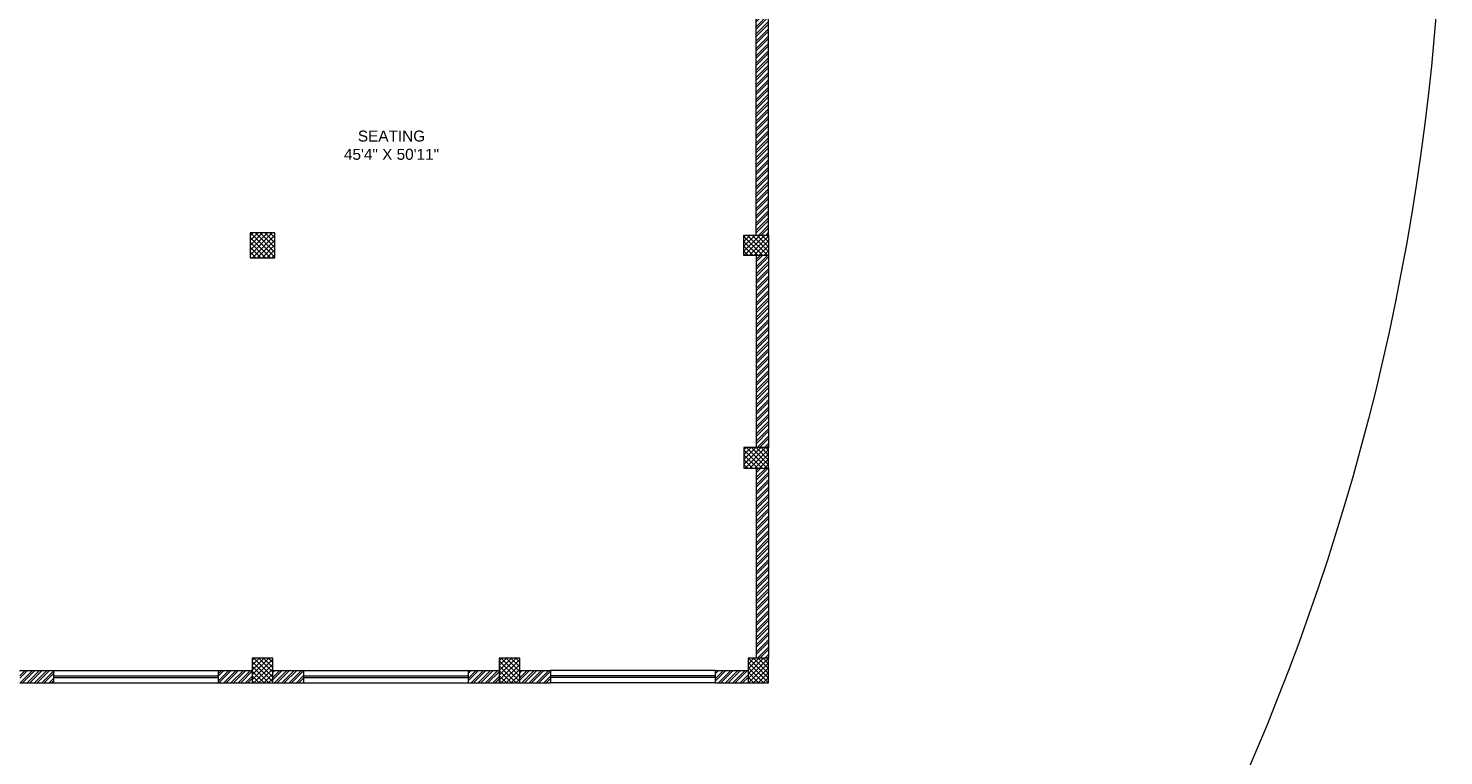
# Model space of a CAD drawing. Header units: inches. Extents: x 105152 to 158499, y 12149 to 30915.
# Tile 317 of 339: x 125261 to 126293, y 28492 to 29022. Entities that reach past the tile are written whole.
import ezdxf

# ---------------------------------------------------------------- set-up
doc = ezdxf.new("R2010")
doc.units = ezdxf.units.IN
doc.header["$MEASUREMENT"] = 0
doc.layers.add('PD_025_TEXT', color=61, linetype='Continuous')
doc.layers.add('PD_BASE', color=8, linetype='Continuous', transparency=0.5)
doc.layers.add('PP-SPRINKLER PIPE', color=1, linetype='Continuous', lineweight=0)
doc.styles.add('style1', font='arial.ttf', dxfattribs={"height": 500})
pattern_1 = [(45, (268611.2745, 47371.9895), (-1.767766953, 1.767766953), []), (135, (268611.2745, 47371.9895), (-1.767766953, -1.767766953), [])]

# ---------------------------------------------------------------- blocks, each defined once
blk = doc.blocks.new('FIRST FLOOR AR PLAN')
at = {"layer": 'PD_BASE', "lineweight": 5}
h = blk.add_hatch(dxfattribs=at)
h.set_pattern_fill('ANSI32', color=256, scale=10)
h.set_pattern_definition([(45, (123173.841, 20768.249), (-2.65165, 2.65165), []), (45, (123175.6088, 20768.249), (-2.65165, 2.65165), [])])
h.paths.add_polyline_path([(123177, 20811), (123168, 20811), (123168, 20729.5), (123177, 20729.5)])
h.paths.add_polyline_path([(123538.5, 20663.5), (123369, 20663.5), (123369, 20654.5), (123538.5, 20654.5)])
h.paths.add_polyline_path([(123723, 20663.5), (123553.5, 20663.5), (123553.5, 20654.5), (123723, 20654.5)])
h.paths.add_polyline_path([(123177, 21527.5), (123168, 21527.5), (123168, 21446), (123177, 21446)])
h.paths.add_polyline_path([(123177, 21431), (123168, 21431), (123168, 21291), (123177, 21291)])
h.paths.add_polyline_path([(123177, 21276), (123168, 21276), (123168, 21136), (123177, 21136)])
h.paths.add_polyline_path([(123177, 21121), (123168, 21121), (123168, 20981), (123177, 20981)])
h.paths.add_polyline_path([(123177, 20966), (123168, 20966), (123168, 20826), (123177, 20826)])
h.paths.add_polyline_path([(124269, 21602.5), (124102.5, 21602.5), (124102.5, 21593.5), (124269, 21593.5)])
h.paths.add_polyline_path([(124087.5, 21602.5), (123922.5, 21602.5), (123922.5, 21593.5), (124087.5, 21593.5)])
h.paths.add_polyline_path([(123907.5, 21602.5), (123738, 21602.5), (123738, 21593.5), (123907.5, 21593.5)])
h.paths.add_polyline_path([(123723, 21602.5), (123553.5, 21602.5), (123553.5, 21593.5), (123723, 21593.5)])
h.paths.add_polyline_path([(123354, 21602.5), (123243, 21602.5), (123243, 21593.5), (123354, 21593.5)])
h.paths.add_polyline_path([(123228, 21602.5), (123168, 21602.5), (123168, 21542.5), (123177, 21542.5), (123177, 21593.5), (123228, 21593.5)])
h.paths.add_polyline_path([(123177, 20714.5), (123168, 20714.5), (123168, 20654.5), (123228, 20654.5), (123228, 20663.5), (123177, 20663.5)])
h.paths.add_polyline_path([(123354, 20663.5), (123243, 20663.5), (123243, 20654.5), (123354, 20654.5)])
h.paths.add_polyline_path([(123762.7, 20663.5), (123738, 20663.5), (123738, 20654.5), (123762.7, 20654.5)])
h.paths.add_polyline_path([(123907.5, 20663.5), (123882.7, 20663.5), (123882.7, 20654.5), (123907.5, 20654.5)])
h.paths.add_polyline_path([(123945, 20663.5), (123922.5, 20663.5), (123922.5, 20654.5), (123945, 20654.5)])
h.paths.add_polyline_path([(124087.5, 20663.5), (124065, 20663.5), (124065, 20654.5), (124087.5, 20654.5)])
h.paths.add_polyline_path([(124125, 20663.5), (124102.5, 20663.5), (124102.5, 20654.5), (124125, 20654.5)])
h.paths.add_polyline_path([(124269, 20663.5), (124245, 20663.5), (124245, 20654.5), (124269, 20654.5)])
h.paths.add_polyline_path([(124284, 20672.5), (124275, 20672.5)])
h.paths.add_polyline_path([(124284, 20811), (124275, 20811), (124275, 20672.5), (124284, 20672.5)])
h.paths.add_polyline_path([(124284, 20966), (124275, 20966), (124275, 20826), (124284, 20826)])
h.paths.add_polyline_path([(124284, 21276), (124275, 21276), (124275, 20981), (124284, 20981)])
h.paths.add_polyline_path([(124284, 21584.5), (124275, 21584.5), (124275, 21446), (124284, 21446)])
h.paths.add_polyline_path([(124266, 21443), (124161, 21443), (124161, 21434), (124266, 21434)])
h.paths.add_polyline_path([(124161, 21431), (124152, 21431), (124152, 21353), (124161, 21353)])
h.paths.add_polyline_path([(124152, 21443), (124080, 21443), (124080, 21434), (124152, 21434)])
h.paths.add_polyline_path([(124080, 21431), (124071, 21431), (124071, 21353), (124080, 21353)])
h.paths.add_polyline_path([(124071, 21443), (123990, 21443), (123990, 21341), (124017, 21341), (124017, 21350), (123999, 21350), (123999, 21434), (124071, 21434)])
h.paths.add_polyline_path([(124071, 21350), (124053, 21350), (124053, 21341), (124071, 21341)], flags=17)
h.paths.add_polyline_path([(124098, 21350), (124080, 21350), (124080, 21341), (124098, 21341)])
h.paths.add_polyline_path([(124152, 21350), (124134, 21350), (124134, 21341), (124152, 21341)])
h.paths.add_polyline_path([(124161, 21341), (124152, 21341), (124152, 21278), (124161, 21278)])
h.paths.add_polyline_path([(124284, 21292), (124275, 21292), (124275, 21291), (124284, 21291)])
h.paths.add_polyline_path([(124284, 21431), (124275, 21431), (124275, 21412), (124284, 21412)])
h.paths.add_polyline_path([(123405.7, 21593.5), (123405.7, 21602.5), (123369, 21602.5), (123369, 21593.5)])
h.paths.add_polyline_path([(123501.7, 21602.5), (123501.7, 21593.5), (123538.5, 21593.5), (123538.5, 21602.5)])
h = blk.add_hatch(dxfattribs=at)
h.set_pattern_fill('ANSI37', color=256, scale=20)
h.set_pattern_definition(pattern_1)
h.paths.add_polyline_path([(123924, 20964.5), (123924, 20982.5), (123906, 20982.5), (123906, 20964.5)])
h = blk.add_hatch(dxfattribs=at)
h.set_pattern_fill('ANSI37', color=256, scale=20)
h.set_pattern_definition(pattern_1)
h.paths.add_polyline_path([(124284, 20981), (124284, 20966), (124266, 20966), (124266, 20981)])
h = blk.add_hatch(dxfattribs=at)
h.set_pattern_fill('ANSI37', color=256, scale=20)
h.set_pattern_definition(pattern_1)
h.paths.add_polyline_path([(124284, 20811), (124284, 20826), (124266, 20826), (124266, 20811)])
h = blk.add_hatch(dxfattribs=at)
h.set_pattern_fill('ANSI37', color=256, scale=20)
h.set_pattern_definition(pattern_1)
h.paths.add_polyline_path([(123922.5, 20654.5), (123907.5, 20654.5), (123907.5, 20672.5), (123922.5, 20672.5)])
h = blk.add_hatch(dxfattribs=at)
h.set_pattern_fill('ANSI37', color=256, scale=20)
h.set_pattern_definition(pattern_1)
h.paths.add_polyline_path([(124102.5, 20654.5), (124087.5, 20654.5), (124087.5, 20672.5), (124102.5, 20672.5)])
h = blk.add_hatch(dxfattribs=at)
h.set_pattern_fill('ANSI37', color=256, scale=20)
h.set_pattern_definition(pattern_1)
h.paths.add_polyline_path([(124284, 20654.5), (124269, 20654.5), (124269, 20672.5), (124284, 20672.5)])
for p, q in [((124284, 20981), (124284, 21292)), ((124275, 20981), (124275, 21276)), ((124275, 20966), (124275, 20826)), ((124284, 20966), (124284, 20826)), ((124275, 20811), (124275, 20672.5)), ((124284, 20811), (124284, 20672.5)), ((123738, 20663.5), (123762.7, 20663.5)), ((123762.7, 20663.5), (123882.7, 20663.5)), ((123762.7, 20663.5), (123762.7, 20654.5)), ((123882.7, 20663.5), (123907.5, 20663.5)), ((123882.7, 20663.5), (123882.7, 20654.5)), ((123922.5, 20663.5), (123945, 20663.5)), ((123945, 20663.5), (124065, 20663.5)), ((123945, 20663.5), (123945, 20654.5)), ((124065, 20663.5), (124087.5, 20663.5)), ((124065, 20663.5), (124065, 20654.5)), ((124102.5, 20663.5), (124125, 20663.5)), ((124245, 20663.5), (124125, 20663.5)), ((124125, 20663.5), (124125, 20654.5)), ((124245, 20663.5), (124269, 20663.5)), ((124245, 20663.5), (124245, 20654.5)), ((123738, 20654.5), (123762.7, 20654.5)), ((123762.7, 20659.5), (123882.7, 20659.5)), ((123762.7, 20658.5), (123882.7, 20658.5)), ((123762.7, 20654.5), (123882.7, 20654.5)), ((123882.7, 20654.5), (123945, 20654.5)), ((123945, 20659.5), (124065, 20659.5)), ((123945, 20658.5), (124065, 20658.5)), ((123945, 20654.5), (124065, 20654.5)), ((124065, 20654.5), (124125, 20654.5)), ((124245, 20659.5), (124125, 20659.5)), ((124245, 20658.5), (124125, 20658.5)), ((124245, 20654.5), (124125, 20654.5)), ((124245, 20654.5), (124284, 20654.5))]:
    blk.add_line(p, q, dxfattribs=at)
for points in [[(123924, 20964.5), (123924, 20982.5), (123906, 20982.5), (123906, 20964.5)], [(124284, 20981), (124284, 20966), (124266, 20966), (124266, 20981)], [(124284, 20811), (124284, 20826), (124266, 20826), (124266, 20811)], [(123922.5, 20672.5), (123907.5, 20672.5), (123907.5, 20654.5), (123922.5, 20654.5)], [(124102.5, 20672.5), (124087.5, 20672.5), (124087.5, 20654.5), (124102.5, 20654.5)], [(124284, 20672.5), (124269, 20672.5), (124269, 20654.5), (124284, 20654.5)]]:
    blk.add_lwpolyline(points, close=True, dxfattribs=at)
at = {"layer": 'PD_BASE', "insert": (123927.6, 21057.2), "char_height": 8, "width": 162.908, "attachment_point": 1, "style": 'style1'}
blk.add_mtext('\\pxqc;SEATING\\P45\'4" X 50\'11"', dxfattribs=at)

msp = doc.modelspace()

# ---------------------------------------------------------------- block references
at = {"layer": 'PD_025_TEXT'}
msp.add_blockref('FIRST FLOOR AR PLAN', (1516.78, 7890.65), dxfattribs=at)

# ---------------------------------------------------------------- next in the draw order: linework, layer by layer
at = {"layer": 'PP-SPRINKLER PIPE'}
msp.add_circle((124551.24, 29172.99), 1741.72, dxfattribs=at)

doc.saveas('drawing.dxf')
